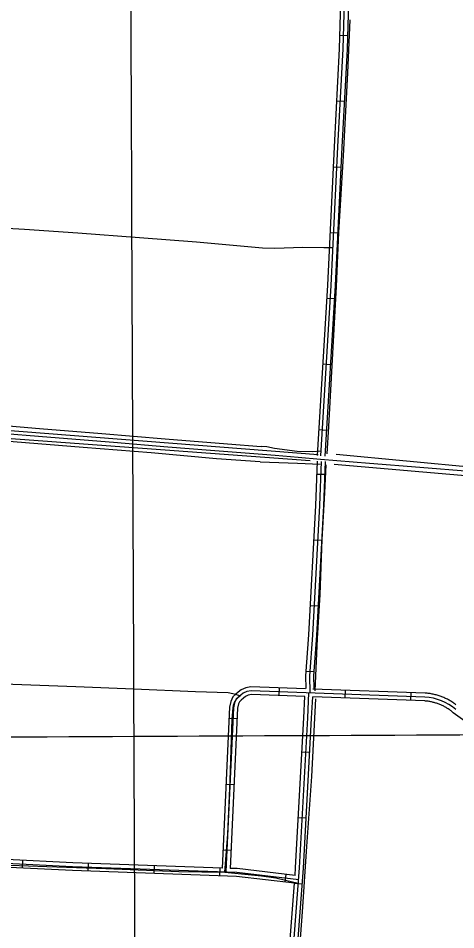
# Model space of a CAD drawing. Extents: x 3419139 to 3457078, y 540382 to 565875.
# Drawn here: x 3449182 to 3450842, y 551211 to 554673 of the extents above; entities that cross this region are included whole.
import ezdxf

# ---------------------------------------------------------------- set-up
doc = ezdxf.new("R2010")
doc.units = 0
for name, color, linetype in [('V-DTCH-CNTR', 7, 'Continuous'), ('V-GRID-MAJR', 7, 'Continuous'), ('V-RAIL-TRAK', 7, 'Continuous'), ('V-ROAD-CNTR', 7, 'Continuous'), ('V-TOPO-SHOR', 7, 'Continuous')]:
    doc.layers.add(name, color=color, linetype=linetype)

msp = doc.modelspace()

# ---------------------------------------------------------------- linework, layer by layer
at = {"layer": 'V-DTCH-CNTR'}
for points in [[(3450109.3, 553800), (3449858.2, 553822.7), (3449642.1, 553838.5), (3449408.4, 553856.2), (3449205.7, 553870.8), (3449051.7, 553879)], [(3450372.8, 553801.2), (3450341, 553801.1), (3450262, 553802.2), (3450155.9, 553798.5), (3450109.3, 553800)], [(3449011.5, 553135.9), (3449262.2, 553115.1), (3449498.8, 553096.2), (3449739.3, 553075), (3449976.2, 553056.5), (3450103.4, 553046.7)], [(3450100, 552988), (3449934.3, 552999.7), (3449686.7, 553022.9), (3449428.1, 553042.1), (3449162.8, 553064.4), (3449004.2, 553072.5)], [(3450329.6, 553029), (3450298.8, 553026.6), (3450240.5, 553027.6), (3450153.9, 553039.2), (3450125.5, 553044.9), (3450103.4, 553046.7)], [(3450100, 552988), (3450242.2, 552983.6), (3450328.3, 552979.8)], [(3448935, 552156), (3449160.8, 552144.1), (3449399.9, 552135.1), (3449620.9, 552126), (3449854.2, 552116.1), (3449979, 552112.2), (3449984.8, 552111.4), (3449990.5, 552110.3), (3449996.2, 552109.1), (3450001.8, 552107.6), (3450007.3, 552105.9), (3450012.8, 552104), (3450018.2, 552101.8), (3450023.5, 552099.5)], [(3449966, 551429.6), (3449977.8, 551574.2), (3449986.6, 551778.2), (3449993.7, 552011.6), (3449997.2, 552053.6), (3449997.6, 552057.2), (3449998.3, 552060.8), (3449999.2, 552064.3), (3450000.2, 552067.8), (3450001.5, 552071.2), (3450002.9, 552074.5), (3450004.6, 552077.8), (3450006.4, 552080.9), (3450008.4, 552084), (3450010.5, 552086.9), (3450012.8, 552089.7), (3450015.3, 552092.4), (3450017.9, 552094.9), (3450020.6, 552097.3), (3450023.5, 552099.5)], [(3447301.8, 551533.2), (3447328.2, 551529.8), (3447363.9, 551525.3), (3447399.7, 551521.1), (3447435.5, 551517.1), (3447471.4, 551513.3), (3447507.2, 551509.8), (3447629.7, 551499.9), (3447778.2, 551492.5), (3447945.4, 551486.7), (3448110.2, 551483.3), (3448291.3, 551476.7), (3448491.8, 551469.9), (3448635.2, 551469.5), (3448758.8, 551469.6), (3448853, 551472.2), (3448930.3, 551466.2), (3449080.5, 551459.1), (3449290.5, 551451.5), (3449514.3, 551443.9), (3449791.2, 551432.2), (3449966, 551429.6), (3450104.6, 551415.8)], [(3450104.6, 551415.8), (3450159.9, 551409.3), (3450195.7, 551400.3), (3450244.8, 551389)]]:
    msp.add_lwpolyline(points, dxfattribs=at)
at = {"layer": 'V-GRID-MAJR'}
for points in [[(3449649.7, 545887.2), (3449621.5, 551946.2), (3449593.3, 558007.2), (3449565.1, 564068.2), (3449565.1, 564070.1)], [(3423248.5, 551833.1), (3428523.1, 551854.2), (3433797.7, 551876), (3439072.3, 551898.7), (3444346.9, 551922.1), (3449621.5, 551946.2), (3454896.1, 551971.2)]]:
    msp.add_spline(points, degree=3, dxfattribs=at)
at = {"layer": 'V-RAIL-TRAK'}
msp.add_line((3450156.3, 553011.7), (3450108.2, 553015.5), dxfattribs=at)
for points in [[(3450108.2, 553015.5), (3449911.2, 553031.4), (3449749.5, 553044.6), (3449543.1, 553061.6), (3449305.9, 553081.3), (3449084.9, 553098.6), (3448962.2, 553108), (3448692, 553130.7), (3448428.5, 553151.9), (3448153.5, 553174.2), (3447885.3, 553196.1), (3447623.4, 553216.9), (3447395.1, 553236.6), (3447165.8, 553253.9), (3446896, 553275)], [(3450894.4, 552951.1), (3450705.8, 552967), (3450515, 552982.3), (3450329.4, 552996.7), (3450244.3, 553004.3), (3450156.3, 553011.7)]]:
    msp.add_lwpolyline(points, dxfattribs=at)
at = {"layer": 'V-ROAD-CNTR'}
for p, q in [((3450431.6, 554606), (3450401.6, 554606.8)), ((3450419.5, 554355.9), (3450389.5, 554357.5)), ((3450406.5, 554106.3), (3450376.5, 554107.8)), ((3450394.5, 553856.6), (3450364.5, 553858)), ((3450381.8, 553606.7), (3450351.9, 553608.5)), ((3450366.7, 553357.2), (3450336.8, 553359)), ((3450351.6, 553107.7), (3450321.7, 553109.5)), ((3450344.8, 552939.6), (3450314.8, 552940.8)), ((3450332.9, 552689.7), (3450303, 552691.3)), ((3450319.5, 552440), (3450289.6, 552441.6)), ((3450303.6, 552190.3), (3450273.6, 552192.4)), ((3450172.2, 552100.4), (3450173.3, 552130.3)), ((3450422.1, 552091.3), (3450423.2, 552121.3)), ((3450671.9, 552082.2), (3450673, 552112.2)), ((3450011.7, 552012), (3449981.7, 552013.4)), ((3450258.4, 551887.1), (3450288.3, 551885.5)), ((3450000.2, 551762.3), (3449970.2, 551763.7)), ((3450244.9, 551637.5), (3450274.8, 551635.9)), ((3449988.7, 551512.6), (3449958.7, 551513.9)), ((3449197.6, 551445.2), (3449199, 551475.2)), ((3449447.5, 551433.8), (3449448.6, 551463.8)), ((3449697.3, 551424.9), (3449698.4, 551454.9)), ((3449947.2, 551416), (3449948.2, 551446)), ((3450194.6, 551392.1), (3450198.1, 551421.9)), ((3450230, 551388.3), (3450259.9, 551386))]:
    msp.add_line(p, q, dxfattribs=at)
for points in [[(3450520.3, 556937.7), (3450511.5, 556926.6), (3450508.7, 556886.8), (3450515.6, 556772.9), (3450509.9, 556655.5), (3450483.6, 556222.7), (3450461, 555758.1), (3450436.3, 555244.6), (3450405, 554734.2), (3450400.3, 554556.7), (3450380.2, 554184.7), (3450354.9, 553659.2), (3450315.8, 553011.8)], [(3450330.7, 553010.9), (3450369.9, 553658.4), (3450395.2, 554183.9), (3450415.3, 554556.1), (3450420, 554733.5), (3450451.3, 555243.8), (3450476, 555757.4), (3450498.5, 556221.9), (3450524.9, 556654.6), (3450530.6, 556773), (3450523.7, 556886.7), (3450526.1, 556920.9), (3450538, 556935.8), (3450554, 556943.6), (3450670.2, 556936.8), (3451189.8, 556892.4)], [(3451348, 556865.7), (3451188.6, 556877.5), (3450669.1, 556921.8), (3450557.1, 556928.4), (3450547.6, 556923.8), (3450540.8, 556915.2), (3450538.7, 556886.6), (3450545.6, 556773.1), (3450539.9, 556653.8), (3450513.5, 556221.1), (3450491, 555756.7), (3450466.3, 555243), (3450435, 554732.9), (3450430.3, 554555.5), (3450410.2, 554183.1), (3450384.9, 553657.6), (3450345.7, 553010)], [(3450316.8, 552990.8), (3450310, 552822.6), (3450283.7, 552331.1), (3450272.4, 552175.9), (3450273.5, 552127.7)], [(3450331.8, 552990.1), (3450325, 552821.9), (3450298.7, 552330.2), (3450287.5, 552175.5), (3450288.9, 552110.6)], [(3450346.8, 552989.5), (3450339.9, 552821.2), (3450313.6, 552329.3), (3450302.5, 552175.1), (3450303.5, 552127.7)], [(3450271.4, 552126.8), (3450064.9, 552134.3), (3450045, 552130.6), (3450027.8, 552123), (3450016.8, 552113.5), (3450007.7, 552105.6), (3449996.7, 552095.7), (3449988.8, 552078.5), (3449983.7, 552056.6), (3449955.6, 551445.7)], [(3450725.4, 552095.3), (3450066, 552119.2), (3450049.5, 552116.2), (3450035.9, 552110.2), (3450026.6, 552102.2), (3450017.6, 552094.3), (3450009, 552086.6), (3450003.1, 552073.7), (3449998.6, 552054.5), (3449970, 551433.2)], [(3450269.5, 552096.8), (3450067.1, 552104.2), (3450054, 552101.8), (3450044, 552097.4), (3450036.5, 552090.8), (3450027.5, 552083), (3450021.3, 552077.5), (3450017.3, 552068.8), (3450013.5, 552052.5), (3449985.6, 551444.6)], [(3450123.4, 547860.7), (3450027.9, 548203.3), (3450021, 548228), (3450019.2, 548252.4), (3450020.1, 548277.5), (3450031.6, 548342), (3450049.1, 548425.9), (3450083.2, 548889.6), (3450118.5, 549424.9), (3450144, 549811.7), (3450194.7, 550582.4), (3450209.9, 550928.6), (3450249.6, 551447), (3450280.4, 552016), (3450285.2, 552111.3)], [(3450843.1, 552066.2), (3450840, 552068.5), (3450836.8, 552070.7), (3450833.7, 552072.9), (3450830.6, 552075), (3450827.3, 552077.1), (3450824.1, 552079.1), (3450820.8, 552081.1), (3450817.5, 552082.9), (3450814.2, 552084.8), (3450810.7, 552086.6), (3450807.3, 552088.3), (3450803.9, 552089.9), (3450800.4, 552091.5), (3450796.9, 552093.1), (3450793.4, 552094.6), (3450789.8, 552096), (3450786.3, 552097.3), (3450782.6, 552098.6), (3450779, 552099.8), (3450775.4, 552101), (3450771.7, 552102.1), (3450768, 552103.1), (3450764.3, 552104.1), (3450760.6, 552105), (3450756.9, 552105.9), (3450753.1, 552106.6), (3450749.4, 552107.3), (3450745.7, 552108), (3450741.8, 552108.6), (3450738, 552109.1), (3450734.3, 552109.5), (3450730.5, 552109.9), (3450726.8, 552110.2), (3450726.4, 552110.2), (3450300.3, 552125.7)], [(3450140.9, 549536.4), (3450158.9, 549810.7), (3450209.6, 550581.6), (3450224.8, 550927.7), (3450264.5, 551446), (3450295.3, 552015.2), (3450299.5, 552095.7)], [(3450232.3, 551417.9), (3450234.6, 551448), (3450265.4, 552016.8), (3450269.5, 552096.8)], [(3450885.5, 551996.7), (3450833, 552035.8), (3450830.1, 552038.2), (3450827.5, 552040.3), (3450824.9, 552042.3), (3450822.2, 552044.3), (3450819.6, 552046.2), (3450816.8, 552048.1), (3450814.1, 552049.9), (3450811.3, 552051.7), (3450808.5, 552053.4), (3450805.7, 552055.1), (3450802.8, 552056.8), (3450799.9, 552058.4), (3450797, 552059.9), (3450794.1, 552061.3), (3450791.1, 552062.8), (3450788.1, 552064.2), (3450785.1, 552065.5), (3450782, 552066.8), (3450779, 552068), (3450775.9, 552069.2), (3450772.8, 552070.3), (3450769.7, 552071.3), (3450766.5, 552072.3), (3450763.3, 552073.3), (3450760.2, 552074.2), (3450757, 552075), (3450753.7, 552075.8), (3450750.5, 552076.5), (3450747.3, 552077.2), (3450744, 552077.8), (3450740.8, 552078.4), (3450737.6, 552078.9), (3450734.3, 552079.3), (3450731, 552079.7), (3450727.7, 552080), (3450724.3, 552080.3), (3450724.5, 552080.3), (3450299.5, 552095.7)], [(3449955.6, 551445.7), (3449388.9, 551465.9), (3448884.2, 551490.6), (3448883.4, 551490.6), (3448882.5, 551490.7), (3448881.6, 551490.6), (3448880.8, 551490.6), (3448879.9, 551490.6), (3448879.1, 551490.6), (3448878.2, 551490.5), (3448877.3, 551490.4), (3448876.5, 551490.3), (3448875.6, 551490.2), (3448874.8, 551490.1), (3448874, 551490), (3448873.1, 551489.8), (3448872.2, 551489.6), (3448871.4, 551489.5), (3448870.6, 551489.3), (3448869.8, 551489.1), (3448868.3, 551488.7)], [(3450230, 551387.9), (3450010.5, 551413.7), (3449387.7, 551435.9), (3448882.9, 551460.6)], [(3450246.1, 551401.1), (3450011.7, 551428.7), (3449388.3, 551450.9), (3448883.6, 551475.6)], [(3450232.3, 551417.9), (3450012.8, 551443.7), (3449985.6, 551444.6)], [(3450064.4, 548838.5), (3450068.2, 548890.7), (3450103.6, 549425.9), (3450129, 549812.7), (3450179.7, 550583.3), (3450194.9, 550929.5), (3450230, 551387.9)]]:
    msp.add_lwpolyline(points, dxfattribs=at)
msp.add_arc((3450710.5, 551891.7), 204.1, 49.7748, 85.8016, dxfattribs=at)
at = {"layer": 'V-TOPO-SHOR'}
for p, q in [((3449013.8, 553117.8), (3450319.6, 553016.7)), ((3449013.9, 553087.3), (3450289.2, 552993.6)), ((3450388.3, 553017), (3451007, 552958.6)), ((3450380.9, 552978.8), (3450984.2, 552927.9))]:
    msp.add_line(p, q, dxfattribs=at)
for points in [[(3450440.2, 554667), (3450431.1, 554465.1), (3450414.9, 554150.7), (3450397.5, 553859.4), (3450388.7, 553654.2), (3450374.2, 553399.8), (3450359.3, 553122), (3450352.6, 553019)], [(3450308.8, 552119.3), (3450318.1, 552317.9), (3450327.5, 552483.9), (3450335.7, 552693.2), (3450345.9, 552870.4), (3450350.8, 552976.9)], [(3450309.6, 552087.8), (3450294.3, 551793), (3450275.8, 551527.7), (3450258.8, 551279.3), (3450245.5, 551093.7)]]:
    msp.add_lwpolyline(points, dxfattribs=at)

doc.saveas('drawing.dxf')
